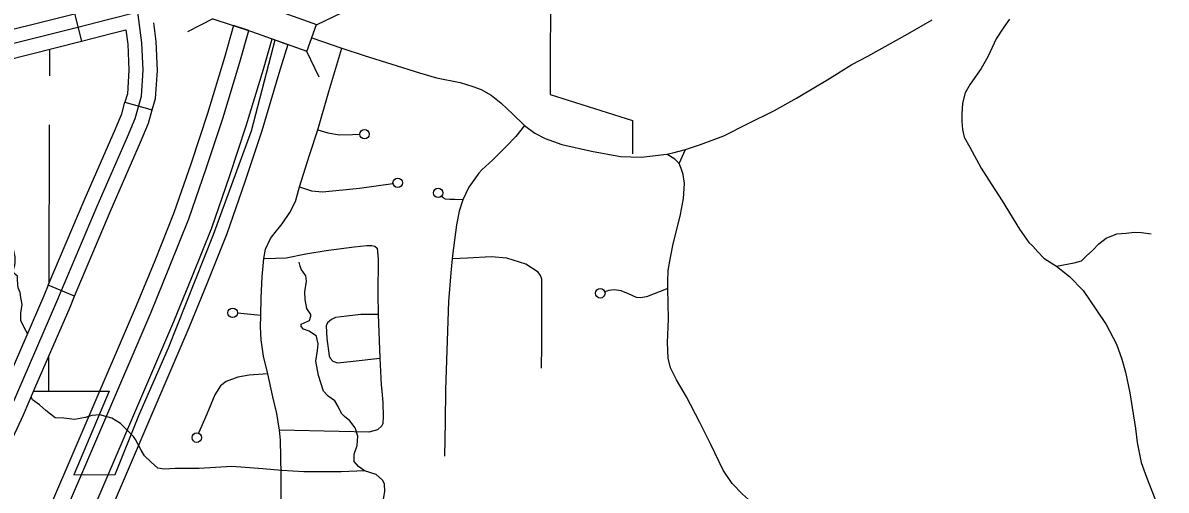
# Model space of a CAD drawing. Extents: x 813775 to 1157140, y 1757555 to 1979907.
# Drawn here: x 985663 to 997724, y 1854086 to 1859017 of the extents above; entities that cross this region are included whole.
import ezdxf

# ---------------------------------------------------------------- set-up
doc = ezdxf.new("R2010")
doc.units = 0
for name, color, linetype in [('Level 19', 7, 'Continuous'), ('Level 31', 7, 'Continuous'), ('Level 33', 7, 'Continuous'), ('Level 34', 7, 'Continuous'), ('Level 35', 7, 'Continuous'), ('Level 38', 7, 'Continuous'), ('Level 4', 7, 'Continuous'), ('Level 6', 7, 'Continuous')]:
    doc.layers.add(name, color=color, linetype=linetype)

msp = doc.modelspace()

# ---------------------------------------------------------------- linework, layer by layer
at = {"layer": 'Level 19'}
for p, q in [((988048, 1858936), (987886, 1858988)), ((988293, 1858848), (988458, 1858788))]:
    msp.add_line(p, q, dxfattribs=at)
for points in [[(987886, 1858988), (987789, 1858651), (987610, 1858060), (987437, 1857535), (987255, 1857013)], [(987413, 1856950), (987597, 1857479), (987772, 1858009), (987952, 1858602), (988048, 1858936)], [(987655, 1856854), (987843, 1857394), (988020, 1857930), (988201, 1858529), (988293, 1858848)], [(988458, 1858788), (988364, 1858481), (988182, 1857879), (988004, 1857339), (987813, 1856791)], [(988293, 1858848), (988453, 1858790)], [(987255, 1857013), (987054, 1856507), (986858, 1856030), (985818, 1853604)], [(985975, 1853537), (987015, 1855965), (987211, 1856443), (987413, 1856950)], [(986215, 1853436), (987255, 1855865), (987452, 1856346), (987655, 1856854)], [(987813, 1856791), (987610, 1856282), (987412, 1855800), (986371, 1853370)]]:
    msp.add_lwpolyline(points, dxfattribs=at)
at = {"layer": 'Level 31'}
for p, q in [((986207, 1859114), (986282, 1858823)), ((988659, 1858716), (988760, 1858999)), ((986740, 1858180), (987028, 1858098)), ((986208, 1856133), (985931, 1856250))]:
    msp.add_line(p, q, dxfattribs=at)
for points in [[(988170, 1859211), (988760, 1858999)], [(986877, 1859131), (986570, 1859052), (986229, 1858965), (985241, 1858717), (984617, 1858543), (983601, 1858139), (983057, 1857909), (982923, 1857851), (982300, 1857564)], [(985158, 1858851), (986192, 1859110), (986207, 1859114)], [(985214, 1854260), (985531, 1854943), (986022, 1856077), (986445, 1857082), (986766, 1857815), (986847, 1858007), (986914, 1858244), (986932, 1858516), (986918, 1858806), (986877, 1859131)], [(987666, 1859058), (988076, 1858927)], [(986282, 1858823), (986607, 1858907), (986750, 1858943)], [(986750, 1858943), (986769, 1858793), (986781, 1858518), (986765, 1858269), (986740, 1858180)], [(987028, 1858098), (987062, 1858218), (987082, 1858515), (987068, 1858819), (987043, 1859017)], [(988076, 1858927), (988658, 1858717)], [(985209, 1858554), (986266, 1858819), (986282, 1858823)], [(986344, 1857224), (986629, 1857874), (986705, 1858057), (986740, 1858180)], [(986619, 1857104), (986904, 1857756), (986989, 1857958), (987028, 1858098)], [(985931, 1856250), (986308, 1857141), (986344, 1857224)], [(986208, 1856133), (986583, 1857023), (986619, 1857104)], [(985931, 1856250), (985884, 1856136), (985514, 1855281)], [(985789, 1855162), (986160, 1856018), (986208, 1856133)], [(985350, 1854197), (985668, 1854882), (985789, 1855162)]]:
    msp.add_lwpolyline(points, dxfattribs=at)
at = {"layer": 'Level 33'}
for points in [[(990956, 1857934), (991064, 1857851), (991174, 1857795), (991348, 1857732), (991660, 1857662), (991967, 1857608), (992186, 1857599), (992457, 1857632), (992518, 1857644), (992652, 1857680), (992811, 1857732), (993056, 1857824), (993309, 1857952), (993593, 1858093), (993826, 1858221), (994171, 1858429), (994407, 1858577), (994576, 1858666), (995000, 1858902), (995257, 1859048)], [(996071, 1859055), (996012, 1858970), (995930, 1858849), (995842, 1858659), (995773, 1858536), (995655, 1858369), (995603, 1858278), (995577, 1858170), (995567, 1858052), (995570, 1857976), (995574, 1857891), (995593, 1857809), (995652, 1857704), (995773, 1857482), (995878, 1857318), (995993, 1857138), (996176, 1856841), (996277, 1856700), (996317, 1856661), (996369, 1856599), (996432, 1856534), (996510, 1856484), (996569, 1856448)], [(988710, 1858860), (989026, 1858751), (989263, 1858673), (989846, 1858488), (990025, 1858438), (990276, 1858386), (990411, 1858346), (990498, 1858312), (990603, 1858252), (990709, 1858169), (990829, 1858058), (990956, 1857934)], [(988389, 1853919), (988388, 1854251), (988379, 1854612), (988369, 1854718), (988341, 1854896), (988298, 1855070), (988248, 1855315), (988202, 1855499), (988177, 1855673), (988170, 1855808), (988173, 1855928), (988175, 1856116), (988188, 1856336), (988204, 1856529), (988224, 1856628), (988276, 1856740), (988309, 1856788), (988399, 1856895), (988479, 1857014), (988540, 1857131), (988582, 1857286), (988688, 1857619), (988773, 1857887), (988889, 1858294), (989026, 1858751)], [(988773, 1857887), (988880, 1857856), (989004, 1857836), (989140, 1857840), (989217, 1857841)], [(990956, 1857934), (990863, 1857818), (990758, 1857710), (990619, 1857573), (990505, 1857467), (990474, 1857432), (990368, 1857283), (990303, 1857148), (990267, 1857030), (990237, 1856886), (990215, 1856723), (990194, 1856563), (990192, 1856525), (990177, 1856380), (990152, 1856077), (990123, 1855143), (990119, 1854807), (990110, 1854446)], [(992521, 1856669), (992600, 1856995), (992632, 1857165), (992643, 1857320), (992629, 1857417), (992609, 1857479), (992585, 1857531), (992540, 1857578), (992457, 1857632)], [(992585, 1857531), (992654, 1857682)], [(988582, 1857286), (988707, 1857244), (988824, 1857235), (989213, 1857273), (989567, 1857322)], [(990303, 1857148), (990216, 1857152), (990168, 1857153), (990122, 1857156), (990098, 1857171), (990077, 1857187)], [(988204, 1856529), (988328, 1856533), (988440, 1856537), (988649, 1856578), (988862, 1856616), (989157, 1856652), (989292, 1856667), (989343, 1856667), (989376, 1856660), (989399, 1856638), (989411, 1856522), (989408, 1856158), (989411, 1855941)], [(992560, 1855249), (992495, 1855375), (992472, 1855478), (992465, 1855644), (992474, 1855891), (992466, 1856214), (992468, 1856292), (992470, 1856405), (992488, 1856503), (992521, 1856669)], [(991133, 1855373), (991136, 1855613), (991136, 1855903), (991136, 1856170), (991136, 1856311), (991124, 1856351), (991098, 1856387), (990970, 1856472), (990768, 1856535), (990602, 1856549), (990354, 1856533), (990192, 1856525)], [(996569, 1856448), (996703, 1856342), (996850, 1856191), (996988, 1855985), (997092, 1855834), (997200, 1855628), (997256, 1855469), (997295, 1855331), (997341, 1855113), (997400, 1854735), (997420, 1854587), (997462, 1854378), (997518, 1854224), (997603, 1853998), (997636, 1853880), (997681, 1853739), (997724, 1853525)], [(988173, 1855928), (987926, 1855952)], [(989411, 1855941), (989227, 1855940), (989079, 1855922), (988962, 1855906), (988920, 1855888), (988877, 1855850), (988864, 1855821), (988870, 1855686), (988895, 1855504), (988904, 1855478), (988933, 1855446), (988982, 1855428), (989146, 1855446), (989428, 1855478)], [(989411, 1855941), (989428, 1855478), (989442, 1855197), (989451, 1855130)], [(988248, 1855315), (988049, 1855299), (987930, 1855277), (987807, 1855232), (987746, 1855187), (987688, 1855091), (987605, 1854887), (987517, 1854686)], [(993350, 1853958), (993254, 1854043), (993144, 1854157), (993052, 1854296), (992920, 1854568), (992806, 1854801), (992663, 1855070), (992560, 1855249)], [(989451, 1855130), (989460, 1855010), (989462, 1854858), (989460, 1854790), (989451, 1854763), (989404, 1854721), (989312, 1854698), (989000, 1854705), (988369, 1854718)]]:
    msp.add_lwpolyline(points, dxfattribs=at)
for centre in [(989267, 1857842), (989617, 1857329), (990043, 1857223), (987876, 1855957), (987497, 1854640)]:
    msp.add_circle(centre, 50, dxfattribs=at)
at = {"layer": 'Level 34'}
for points in [[(996569, 1856448), (996752, 1856484), (996830, 1856507), (996880, 1856556), (996948, 1856615), (997014, 1856684), (997092, 1856746), (997204, 1856792), (997302, 1856799), (997390, 1856808), (997465, 1856805), (997567, 1856789)], [(992466, 1856214), (992242, 1856127), (992180, 1856116), (992135, 1856120), (992052, 1856156), (991973, 1856190), (991902, 1856201), (991844, 1856194), (991801, 1856179)]]:
    msp.add_lwpolyline(points, dxfattribs=at)
msp.add_circle((991754, 1856163), 50, dxfattribs=at)
at = {"layer": 'Level 35'}
for points in [[(985712, 1855739), (985678, 1855795), (985641, 1855875), (985641, 1855952), (985654, 1856045), (985641, 1856117), (985633, 1856170), (985614, 1856220), (985609, 1856260), (985606, 1856308), (985606, 1856343), (985569, 1856372), (985564, 1856399), (985566, 1856425), (985577, 1856460), (985580, 1856492), (985582, 1856553), (985569, 1856595), (985556, 1856659)], [(988752, 1855446), (988770, 1855558), (988778, 1855630), (988768, 1855675), (988760, 1855710), (988683, 1855765), (988624, 1855784), (988598, 1855811), (988600, 1855837), (988662, 1855866), (988688, 1855877), (988701, 1855922), (988701, 1855941), (988659, 1856002), (988640, 1856098), (988638, 1856180), (988654, 1856292), (988648, 1856348), (988600, 1856417), (988587, 1856449), (988579, 1856491)], [(989055, 1854864), (989023, 1854895), (988988, 1854967), (988954, 1855028), (988885, 1855079), (988834, 1855132), (988781, 1855297), (988752, 1855446)], [(985763, 1855039), (985750, 1855072)], [(986910, 1854507), (986852, 1854619), (986828, 1854651), (986692, 1854789), (986602, 1854847), (986475, 1854882), (986390, 1854874), (986323, 1854853), (986206, 1854832), (986095, 1854845), (986005, 1854850), (985906, 1854925), (985837, 1854986), (985763, 1855039)], [(989904, 1853409), (989735, 1853429), (989636, 1853458), (989586, 1853525), (989522, 1853620), (989490, 1853753), (989472, 1853833), (989459, 1853950), (989480, 1854072), (989477, 1854152), (989456, 1854192), (989389, 1854250), (989265, 1854290), (989204, 1854335), (989156, 1854389), (989158, 1854466), (989188, 1854556), (989198, 1854657), (989169, 1854745), (989111, 1854817), (989055, 1854864)], [(989265, 1854290), (989021, 1854279), (988625, 1854279), (988394, 1854295), (988193, 1854310), (987868, 1854334), (987521, 1854316), (987271, 1854313), (987157, 1854308), (987085, 1854318), (987016, 1854380), (986947, 1854449), (986910, 1854507)]]:
    msp.add_lwpolyline(points, dxfattribs=at)
at = {"layer": 'Level 38'}
for points in [[(987666, 1859058), (987399, 1858921)], [(988759, 1858997), (989030, 1859125)], [(988787, 1858443), (988658, 1858714)]]:
    msp.add_lwpolyline(points, dxfattribs=at)
at = {"layer": 'Level 4'}
for points in [[(985943, 1858738), (985942, 1858457)], [(985940, 1857942), (985936, 1856259)], [(985934, 1855496), (985933, 1855130)]]:
    msp.add_lwpolyline(points, dxfattribs=at)
at = {"layer": 'Level 6'}
for points in [[(991235, 1862223), (991229, 1859573), (991226, 1858262), (992094, 1857986), (992093, 1857634)], [(985778, 1855130), (986574, 1855132), (986201, 1854248), (986638, 1854252), (986887, 1854874), (987200, 1855589), (987672, 1856783), (988074, 1857876), (988324, 1858837)]]:
    msp.add_lwpolyline(points, dxfattribs=at)

doc.saveas('drawing.dxf')
